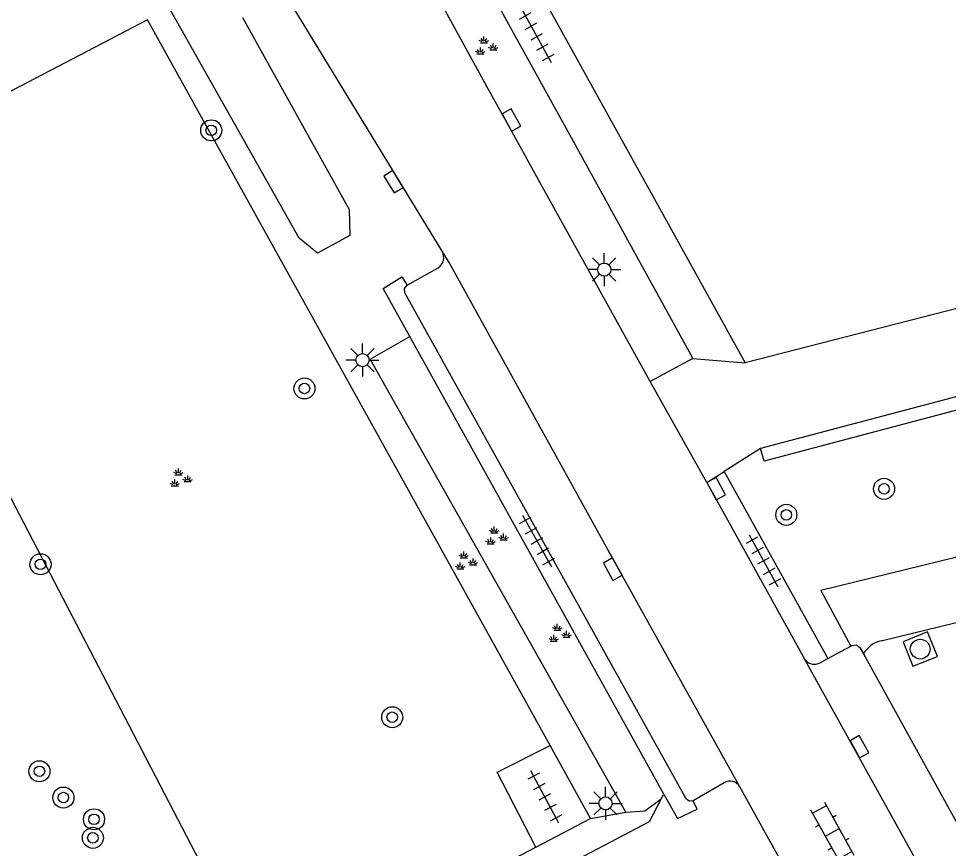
# Model space of a CAD drawing. Extents: x 136000 to 138005, y 398500 to 400500.
# Drawn here: x 137350.72 to 137386.06, y 399403.65 to 399435.16 of the extents above; entities that cross this region are included whole.
import ezdxf

# ---------------------------------------------------------------- set-up
doc = ezdxf.new("R2010")
doc.units = 0
for name, color, linetype in [('gg-afsc-hekwerk', 7, 'Continuous'), ('gg-knt-onverhard', 7, 'Continuous'), ('gg-knt-verharding', 7, 'Continuous'), ('gg-knt-verharding nz', 7, 'Continuous'), ('gg-kntw-bovenkant insteek waterloop', 7, 'Continuous'), ('gt-grn-groengrens', 7, 'Continuous'), ('gt-grn-weggrens', 7, 'Continuous'), ('gt-symb-boom', 7, 'Continuous'), ('gt-symb-groenvak', 7, 'Continuous'), ('gt-symb-klinker verharding', 7, 'Continuous'), ('gt-symb-kolk', 7, 'Continuous'), ('gt-symb-lichtmast', 7, 'Continuous'), ('gt-symb-rioolschacht', 7, 'Continuous'), ('gt-symb-tegel verharding', 7, 'Continuous')]:
    doc.layers.add(name, color=color, linetype=linetype)

# ---------------------------------------------------------------- blocks, each defined once
blk = doc.blocks.new('gt0-BOOM')
at = {"layer": 'gt-symb-boom'}
for radius in [0.4, 0.2]:
    blk.add_circle((0, 0), radius, dxfattribs=at)
blk = doc.blocks.new('gt0-LMAST')
at = {"layer": 'gt-symb-lichtmast'}
for p, q in [((-0.182, 0.173), (-0.447, 0.438)), ((-0.005, 0.246), (-0.005, 0.621)), ((0.172, 0.173), (0.437, 0.438)), ((-0.255, -0.004), (-0.63, -0.004)), ((-0.182, -0.181), (-0.447, -0.446)), ((-0.005, -0.254), (-0.005, -0.629)), ((0.437, -0.446), (0.172, -0.181)), ((0.245, -0.004), (0.62, -0.004))]:
    blk.add_line(p, q, dxfattribs=at)
blk.add_circle((-0.005, -0.004), 0.25, dxfattribs=at)
blk = doc.blocks.new('gt0-KOLK')
at = {"layer": 'gt-symb-kolk'}
blk.add_lwpolyline([(0, 0), (0.375, 0), (0.375, 0.4), (-0.375, 0.4), (-0.375, 0), (0, 0)], dxfattribs=at)
blk = doc.blocks.new('gt0-TEG1')
at = {"layer": 'gt-symb-tegel verharding'}
for p, q in [((-1.125, 0), (1.125, 0)), ((-0.9, -0.25), (-0.9, 0.25)), ((-0.45, -0.25), (-0.45, 0.25)), ((0, -0.25), (0, 0.25)), ((0.45, -0.25), (0.45, 0.25)), ((0.9, -0.25), (0.9, 0.25))]:
    blk.add_line(p, q, dxfattribs=at)
blk = doc.blocks.new('gt0-RS')
at = {"layer": 'gt-symb-rioolschacht'}
blk.add_lwpolyline([(-0.5, -0.5), (0.5, -0.5), (0.5, 0.5), (-0.5, 0.5)], close=True, dxfattribs=at)
blk.add_circle((0, 0), 0.375, dxfattribs=at)
blk = doc.blocks.new('gt0-KL1')
at = {"layer": 'gt-symb-klinker verharding'}
for p, q in [((-0.5, 0.3), (-0.5, 0.45)), ((0.5, 0.3), (0.5, 0.45)), ((-1.15, 0.3), (1.15, 0.3)), ((-1, -0.3), (-1, 0.3)), ((0, -0.3), (0, 0.3)), ((1, -0.3), (1, 0.3)), ((-1.15, -0.3), (1.15, -0.3)), ((-0.5, -0.45), (-0.5, -0.3)), ((0.5, -0.45), (0.5, -0.3))]:
    blk.add_line(p, q, dxfattribs=at)
blk = doc.blocks.new('gt0-GRVAK')
at = {"layer": 'gt-symb-groenvak'}
for p, q in [((-0.047, 0.214), (-0.047, 0.393)), ((-0.11, 0.189), (-0.228, 0.24)), ((-0.182, 0.153), (0.088, 0.153)), ((-0.091, 0.211), (-0.156, 0.322)), ((-0.004, 0.211), (0.061, 0.322)), ((0.015, 0.189), (0.133, 0.24)), ((0.262, -0.052), (0.197, 0.059)), ((0.305, -0.049), (0.305, 0.13)), ((0.349, -0.052), (0.414, 0.059)), ((-0.245, -0.228), (-0.363, -0.177)), ((-0.318, -0.264), (-0.047, -0.264)), ((-0.226, -0.206), (-0.291, -0.095)), ((-0.183, -0.203), (-0.183, -0.024)), ((-0.139, -0.206), (-0.074, -0.095)), ((-0.12, -0.228), (-0.002, -0.177)), ((0.243, -0.074), (0.125, -0.023)), ((0.17, -0.11), (0.441, -0.11)), ((0.368, -0.074), (0.486, -0.023))]:
    blk.add_line(p, q, dxfattribs=at)

msp = doc.modelspace()

# ---------------------------------------------------------------- linework, layer by layer
at = {"layer": 'gg-afsc-hekwerk'}
for p, q in [((137355.626, 399435.117), (137344.094, 399429.111)), ((137370.92, 399407.558), (137355.626, 399435.117)), ((137360.128, 399398.33), (137349.102, 399419.497)), ((137372.457, 399404.789), (137370.92, 399407.558)), ((137370.374, 399403.698), (137372.457, 399404.789)), ((137367.334, 399402.105), (137370.374, 399403.698))]:
    msp.add_line(p, q, dxfattribs=at)
at = {"layer": 'gg-knt-onverhard'}
msp.add_line((137375.147, 399405.532), (137375.242, 399405.712), dxfattribs=at)
msp.add_lwpolyline([(137375.147, 399405.532), (137374.684, 399404.658), (137367.263, 399400.755), (137367.334, 399402.105)], dxfattribs=at)
at = {"layer": 'gg-knt-verharding'}
for p, q in [((137363.183, 399449.455), (137378.329, 399422.092)), ((137371.653, 399430.761), (137376.35, 399422.251)), ((137374.727, 399421.384), (137370.025, 399429.863)), ((137365.486, 399425.042), (137366.665, 399425.701)), ((137386.479, 399424.178), (137378.329, 399422.092)), ((137375.242, 399405.712), (137365.585, 399423.093)), ((137376.35, 399422.251), (137374.727, 399421.384)), ((137376.872, 399417.55), (137374.727, 399421.384)), ((137388.548, 399421.381), (137378.923, 399418.837)), ((137378.923, 399418.837), (137377.533, 399417.965)), ((137376.872, 399417.55), (137377.533, 399417.965)), ((137377.533, 399417.965), (137381.349, 399411.09)), ((137376.872, 399417.55), (137380.621, 399410.795)), ((137381.476, 399410.855), (137382.355, 399411.329)), ((137381.349, 399411.09), (137381.476, 399410.855)), ((137381.186, 399410.699), (137381.476, 399410.855)), ((137377.538, 399406.14), (137376.353, 399405.457)), ((137379.916, 399402.767), (137378.133, 399405.989))]:
    msp.add_line(p, q, dxfattribs=at)
for points in [[(137363.575, 399441.573), (137364.661, 399443.428), (137371.653, 399430.761)], [(137364.908, 399439.163), (137368.509, 399432.597), (137370.025, 399429.863)], [(137366.813, 399426.326), (137361.361, 399435.273), (137360.827, 399436.115), (137360.517, 399436.694)], [(137365.585, 399423.093), (137364.571, 399424.918), (137365.291, 399425.36), (137365.486, 399425.042)], [(137376.353, 399405.457), (137376.209, 399405.438), (137376.094, 399405.528), (137365.401, 399424.749), (137365.386, 399424.91), (137365.486, 399425.042)], [(137382.355, 399411.329), (137382.406, 399411.356), (137382.565, 399411.379), (137382.691, 399411.278), (137382.827, 399411.032)], [(137382.827, 399411.032), (137393.319, 399392.056), (137393.334, 399391.901), (137393.232, 399391.782), (137392.034, 399391.123)], [(137370.374, 399403.698), (137368.915, 399406.54), (137370.92, 399407.558)], [(137375.242, 399405.712), (137375.76, 399404.779), (137376.507, 399405.132), (137376.353, 399405.457)]]:
    msp.add_lwpolyline(points, dxfattribs=at)
for centre, radius, start, end in [((137366.427, 399426.088), 0.454, 301.6778, 31.6778), ((137380.962, 399411.092), 0.452, 221.0498, 299.664), ((137377.758, 399405.761), 0.439, 31.3558, 120.1643)]:
    msp.add_arc(centre, radius, start, end, dxfattribs=at)
at = {"layer": 'gg-knt-verharding nz'}
msp.add_line((137391.837, 399390.587), (137380.621, 399410.795), dxfattribs=at)
msp.add_lwpolyline([(137378.133, 399405.989), (137373.476, 399414.35), (137367.088, 399425.898), (137366.813, 399426.326)], dxfattribs=at)
at = {"layer": 'gg-kntw-bovenkant insteek waterloop'}
msp.add_lwpolyline([(137359.226, 399435.212), (137363.286, 399427.909), (137363.305, 399426.926), (137362.079, 399426.261), (137361.382, 399426.824), (137356.449, 399435.574)], dxfattribs=at)
at = {"layer": 'gt-grn-groengrens'}
for p, q in [((137364.078, 399422.224), (137365.585, 399423.093)), ((137373.801, 399405.025), (137364.078, 399422.224)), ((137383.506, 399411.536), (137390.201, 399413.173)), ((137372.457, 399404.789), (137373.801, 399405.025))]:
    msp.add_line(p, q, dxfattribs=at)
for points in [[(137388.192, 399420.77), (137379.051, 399418.354), (137378.923, 399418.837)], [(137389.588, 399415.492), (137381.206, 399413.443), (137382.355, 399411.329)], [(137373.801, 399405.025), (137374.525, 399405.08), (137375.147, 399405.532)]]:
    msp.add_lwpolyline(points, dxfattribs=at)
msp.add_arc((137383.767, 399410.475), 1.093, 103.827, 149.3436, dxfattribs=at)
at = {"layer": 'gt-grn-weggrens'}
msp.add_line((137376.35, 399422.251), (137378.329, 399422.092), dxfattribs=at)

# ---------------------------------------------------------------- block references
at = {"layer": 'gt-symb-boom'}
for p in [(137358.043, 399430.921), (137361.586, 399421.117), (137383.613, 399417.305), (137379.899, 399416.316), (137351.554, 399414.439), (137364.921, 399408.63), (137351.513, 399406.577), (137352.424, 399405.578), (137353.587, 399404.752), (137353.545, 399404.049)]:
    msp.add_blockref('gt0-BOOM', p, dxfattribs=at)
at = {"layer": 'gt-symb-groenvak'}
for p in [(137368.455, 399434.091), (137356.843, 399417.687), (137368.848, 399415.476), (137367.69, 399414.528), (137371.243, 399411.781)]:
    msp.add_blockref('gt0-GRVAK', p, dxfattribs=at)
at = {"layer": 'gt-symb-klinker verharding', "rotation": -60.92313646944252}
msp.add_blockref('gt0-KL1', (137381.644, 399404.253), dxfattribs=at)
at = {"layer": 'gt-symb-kolk'}
for p, rotation in [((137369.275, 399431.217), -61.00182948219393), ((137365.139, 399429.073), 121.35956165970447), ((137377.053, 399417.213), -61.71863891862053), ((137373.127, 399414.157), -61.051138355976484), ((137382.503, 399407.411), -60.97323370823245)]:
    msp.add_blockref('gt0-KOLK', p, dxfattribs=dict(at, rotation=rotation))
at = {"layer": 'gt-symb-lichtmast'}
for p in [(137372.985, 399425.635), (137363.794, 399422.198), (137373.034, 399405.363)]:
    msp.add_blockref('gt0-LMAST', p, dxfattribs=at)
at = {"layer": 'gt-symb-rioolschacht', "rotation": 112.20564333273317}
msp.add_blockref('gt0-RS', (137384.986, 399411.216), dxfattribs=at)
at = {"layer": 'gt-symb-tegel verharding'}
for p, rotation in [((137370.415, 399434.483), -60.92313646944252), ((137370.421, 399415.327), -60.4612177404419), ((137379.035, 399414.571), -61.051138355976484), ((137370.717, 399405.596), 118.18039481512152)]:
    msp.add_blockref('gt0-TEG1', p, dxfattribs=dict(at, rotation=rotation))

doc.saveas('drawing.dxf')
